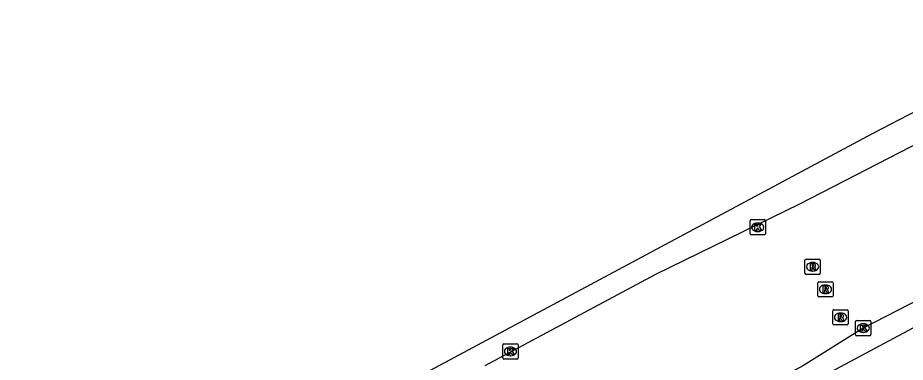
# Model space of a CAD drawing. Extents: x 158797 to 159887, y 384318 to 385255.
# Drawn here: x 159694.3 to 159752.3, y 384468.2 to 384490.8 of the extents above; entities that cross this region are included whole.
import ezdxf

# ---------------------------------------------------------------- set-up
doc = ezdxf.new("R2010")
doc.units = 0
for name, color, linetype in [('IMGEO_Kolk', 7, 'Continuous'), ('IMGEO_Rijbaan_lokaal_open', 7, 'Continuous'), ('IMGEO_Rijbaan_regionaal_gesloten', 7, 'Continuous'), ('IMGEO_Rioolput', 7, 'Continuous'), ('IMGEO_Voetpad_open', 7, 'Continuous')]:
    doc.layers.add(name, color=color, linetype=linetype)

msp = doc.modelspace()

# ---------------------------------------------------------------- linework, layer by layer
at = {"layer": 'IMGEO_Kolk'}
for p, q in [((159742.176, 384476.639), (159742.176, 384477.491)), ((159742.251, 384477.565), (159743.103, 384477.565)), ((159742.664, 384477.345), (159742.689, 384477.345)), ((159743.177, 384477.491), (159743.177, 384476.639)), ((159743.103, 384476.565), (159742.251, 384476.565)), ((159742.687, 384476.785), (159742.662, 384476.785)), ((159749.085, 384470.043), (159749.085, 384470.895)), ((159749.16, 384470.969), (159750.012, 384470.969)), ((159749.573, 384470.749), (159749.598, 384470.749)), ((159750.086, 384470.895), (159750.086, 384470.043)), ((159749.596, 384470.189), (159749.571, 384470.189)), ((159750.012, 384469.969), (159749.16, 384469.969)), ((159725.998, 384468.513), (159725.998, 384469.365)), ((159726.073, 384469.439), (159726.925, 384469.439)), ((159726.486, 384469.219), (159726.511, 384469.219)), ((159726.999, 384469.365), (159726.999, 384468.513)), ((159726.925, 384468.439), (159726.073, 384468.439)), ((159726.509, 384468.659), (159726.484, 384468.659))]:
    msp.add_line(p, q, dxfattribs=at)
for points in [[(159742.176, 384476.639), (159742.176, 384477.491)], [(159742.251, 384477.565), (159743.103, 384477.565)], [(159742.497, 384477.265), (159742.62, 384477.265), (159742.62, 384477.114), (159742.75, 384477.265), (159742.914, 384477.265), (159742.768, 384477.114), (159742.921, 384476.865), (159742.769, 384476.865), (159742.684, 384477.029), (159742.62, 384476.962), (159742.62, 384476.865), (159742.497, 384476.865), (159742.497, 384477.265)], [(159743.177, 384477.491), (159743.177, 384476.639)], [(159743.103, 384476.565), (159742.251, 384476.565)], [(159749.085, 384470.043), (159749.085, 384470.895)], [(159749.16, 384470.969), (159750.012, 384470.969)], [(159750.086, 384470.895), (159750.086, 384470.043)], [(159749.406, 384470.669), (159749.529, 384470.669), (159749.529, 384470.518), (159749.659, 384470.669), (159749.823, 384470.669), (159749.677, 384470.518), (159749.83, 384470.269), (159749.678, 384470.269), (159749.593, 384470.433), (159749.529, 384470.366), (159749.529, 384470.269), (159749.406, 384470.269), (159749.406, 384470.669)], [(159750.012, 384469.969), (159749.16, 384469.969)], [(159725.998, 384468.513), (159725.998, 384469.365)], [(159726.073, 384469.439), (159726.925, 384469.439)], [(159726.319, 384469.139), (159726.442, 384469.139), (159726.442, 384468.988), (159726.572, 384469.139), (159726.736, 384469.139), (159726.59, 384468.988), (159726.743, 384468.739), (159726.591, 384468.739), (159726.506, 384468.903), (159726.442, 384468.836), (159726.442, 384468.739), (159726.319, 384468.739), (159726.319, 384469.139)], [(159726.999, 384469.365), (159726.999, 384468.513)], [(159726.925, 384468.439), (159726.073, 384468.439)]]:
    msp.add_lwpolyline(points, dxfattribs=at)
for centre, start, end in [((159742.253, 384477.489), 91.55205, 178.44795), ((159742.253, 384477.489), 91.55205, 178.44795), ((159743.101, 384477.489), 1.55205, 88.44795), ((159743.101, 384477.489), 1.55205, 88.44795), ((159742.253, 384476.641), 181.55205, 268.44795), ((159742.253, 384476.641), 181.55205, 268.44795), ((159743.101, 384476.641), 271.55205, 358.44795), ((159743.101, 384476.641), 271.55205, 358.44795), ((159749.162, 384470.893), 91.55205, 178.44795), ((159749.162, 384470.893), 91.55205, 178.44795), ((159750.01, 384470.893), 1.55205, 88.44795), ((159750.01, 384470.893), 1.55205, 88.44795), ((159749.162, 384470.045), 181.55205, 268.44795), ((159749.162, 384470.045), 181.55205, 268.44795), ((159750.01, 384470.045), 271.55205, 358.44795), ((159750.01, 384470.045), 271.55205, 358.44795), ((159726.075, 384469.363), 91.55205, 178.44795), ((159726.075, 384469.363), 91.55205, 178.44795), ((159726.923, 384469.363), 1.55205, 88.44795), ((159726.923, 384469.363), 1.55205, 88.44795), ((159726.075, 384468.515), 181.55205, 268.44795), ((159726.075, 384468.515), 181.55205, 268.44795), ((159726.923, 384468.515), 271.55205, 358.44795), ((159726.923, 384468.515), 271.55205, 358.44795)]:
    msp.add_arc(centre, 0.0765, start, end, dxfattribs=at)
for centre, major_axis, ratio, start_param, end_param in [((159742.663, 384477.065), (-0.387, 0.002), 0.722429, 4.712389, 7.853982), ((159742.688, 384477.065), (-0.39, 0.002), 0.717154, 1.570796, 4.712389), ((159749.572, 384470.469), (-0.387, 0.002), 0.722429, 4.712389, 7.853982), ((159749.597, 384470.469), (-0.39, 0.002), 0.717154, 1.570796, 4.712389), ((159726.485, 384468.939), (-0.387, 0.002), 0.722429, 4.712389, 7.853982), ((159726.51, 384468.939), (-0.39, 0.002), 0.717154, 1.570796, 4.712389)]:
    msp.add_ellipse(centre, major_axis=major_axis, ratio=ratio, start_param=start_param, end_param=end_param, dxfattribs=at)
at = {"layer": 'IMGEO_Rijbaan_lokaal_open'}
for points in [[(159724.847, 384468.026), (159736.001, 384473.986), (159745.431, 384478.608), (159758.571, 384485.362), (159771.981, 384492.158), (159785.115, 384499.16), (159791.261, 384502.384), (159795.572, 384504.522), (159799.438, 384506.911), (159802.823, 384509.32), (159808.519, 384513.904)], [(159791.315, 384492.396), (159788.361, 384490.685), (159775.078, 384483.69), (159765.346, 384478.51), (159757.48, 384474.514), (159754.077, 384472.77), (159749.586, 384470.469), (159745.681, 384468.011), (159727.365, 384458.208)]]:
    msp.add_lwpolyline(points, dxfattribs=at)
at = {"layer": 'IMGEO_Rijbaan_regionaal_gesloten'}
msp.add_lwpolyline([(159705.803, 384445.325), (159716.504, 384450.978), (159733.285, 384460.047), (159749.424, 384468.651), (159754.694, 384471.459), (159764.608, 384476.743), (159777.22, 384483.435), (159788.54, 384489.306), (159793.362, 384491.577), (159808.958, 384499.603), (159809.27, 384499.765), (159809.722, 384500), (159843.008, 384517.383)], dxfattribs=at)
at = {"layer": 'IMGEO_Rioolput'}
for p, q in [((159745.772, 384474.056), (159745.772, 384474.908)), ((159745.847, 384474.982), (159746.699, 384474.982)), ((159746.773, 384474.908), (159746.773, 384474.056)), ((159746.283, 384474.202), (159746.258, 384474.202)), ((159746.26, 384474.762), (159746.285, 384474.762)), ((159746.699, 384473.982), (159745.847, 384473.982)), ((159746.612, 384472.579), (159746.612, 384473.431)), ((159746.687, 384473.505), (159747.539, 384473.505)), ((159747.1, 384473.285), (159747.125, 384473.285)), ((159747.613, 384473.431), (159747.613, 384472.579)), ((159747.539, 384472.505), (159746.687, 384472.505)), ((159747.123, 384472.725), (159747.098, 384472.725)), ((159747.599, 384470.747), (159747.599, 384471.599)), ((159747.674, 384471.673), (159748.526, 384471.673)), ((159748.087, 384471.453), (159748.112, 384471.453)), ((159748.6, 384471.599), (159748.6, 384470.747)), ((159748.11, 384470.893), (159748.085, 384470.893)), ((159748.526, 384470.673), (159747.674, 384470.673))]:
    msp.add_line(p, q, dxfattribs=at)
for points in [[(159745.772, 384474.056), (159745.772, 384474.908)], [(159745.847, 384474.982), (159746.699, 384474.982)], [(159746.773, 384474.908), (159746.773, 384474.056)], [(159746.361, 384474.68), (159746.109, 384474.682), (159746.109, 384474.282)], [(159746.109, 384474.282), (159746.233, 384474.282), (159746.233, 384474.444), (159746.244, 384474.444)], [(159746.287, 384474.601), (159746.233, 384474.601), (159746.233, 384474.52)], [(159746.233, 384474.52), (159746.285, 384474.52)], [(159746.291, 384474.415), (159746.362, 384474.282), (159746.502, 384474.282), (159746.437, 384474.408)], [(159746.699, 384473.982), (159745.847, 384473.982)], [(159746.612, 384472.579), (159746.612, 384473.431)], [(159746.687, 384473.505), (159747.539, 384473.505)], [(159747.201, 384473.203), (159746.949, 384473.205), (159746.949, 384472.805)], [(159747.127, 384473.124), (159747.073, 384473.124), (159747.073, 384473.043)], [(159747.073, 384473.043), (159747.125, 384473.043)], [(159747.613, 384473.431), (159747.613, 384472.579)], [(159747.539, 384472.505), (159746.687, 384472.505)], [(159746.949, 384472.805), (159747.073, 384472.805), (159747.073, 384472.967), (159747.084, 384472.967)], [(159747.131, 384472.938), (159747.202, 384472.805), (159747.342, 384472.805), (159747.277, 384472.931)], [(159747.599, 384470.747), (159747.599, 384471.599)], [(159747.674, 384471.673), (159748.526, 384471.673)], [(159748.188, 384471.371), (159747.936, 384471.373), (159747.936, 384470.973)], [(159748.114, 384471.292), (159748.06, 384471.292), (159748.06, 384471.211)], [(159748.6, 384471.599), (159748.6, 384470.747)], [(159747.936, 384470.973), (159748.06, 384470.973), (159748.06, 384471.135), (159748.071, 384471.135)], [(159748.06, 384471.211), (159748.112, 384471.211)], [(159748.118, 384471.106), (159748.189, 384470.973), (159748.329, 384470.973), (159748.264, 384471.099)], [(159748.526, 384470.673), (159747.674, 384470.673)]]:
    msp.add_lwpolyline(points, dxfattribs=at)
for centre, radius, start, end in [((159745.849, 384474.906), 0.0765, 91.55205, 178.44795), ((159745.849, 384474.906), 0.0765, 91.55205, 178.44795), ((159746.697, 384474.906), 0.0765, 1.55205, 88.44795), ((159746.697, 384474.906), 0.0765, 1.55205, 88.44795), ((159746.243, 384474.391), 0.0533, 26.02933, 88.69889), ((159746.269, 384474.709), 0.19, 274.7715, 282.96867), ((159746.293, 384474.505), 0.0964, 77.00612, 93.18647), ((159746.307, 384474.562), 0.0378, 276.66336, 79.67722), ((159746.36, 384474.57), 0.109, 350.36119, 89.41601), ((159746.358, 384474.57), 0.112, 277.58423, 350.98172), ((159746.342, 384474.355), 0.108, 29.51342, 73.79051), ((159745.849, 384474.058), 0.0765, 181.55205, 268.44795), ((159745.849, 384474.058), 0.0765, 181.55205, 268.44795), ((159746.697, 384474.058), 0.0765, 271.55205, 358.44795), ((159746.697, 384474.058), 0.0765, 271.55205, 358.44795), ((159746.689, 384473.429), 0.0765, 91.55205, 178.44795), ((159746.689, 384473.429), 0.0765, 91.55205, 178.44795), ((159747.109, 384473.232), 0.19, 274.7715, 282.96867), ((159747.133, 384473.028), 0.0964, 77.00612, 93.18647), ((159747.147, 384473.085), 0.0378, 276.66336, 79.67722), ((159747.2, 384473.093), 0.109, 350.36119, 89.41601), ((159747.198, 384473.093), 0.112, 277.58423, 350.98172), ((159747.537, 384473.429), 0.0765, 1.55205, 88.44795), ((159747.537, 384473.429), 0.0765, 1.55205, 88.44795), ((159746.689, 384472.581), 0.0765, 181.55205, 268.44795), ((159746.689, 384472.581), 0.0765, 181.55205, 268.44795), ((159747.083, 384472.914), 0.0533, 26.02933, 88.69889), ((159747.182, 384472.878), 0.108, 29.51342, 73.79051), ((159747.537, 384472.581), 0.0765, 271.55205, 358.44795), ((159747.537, 384472.581), 0.0765, 271.55205, 358.44795), ((159747.676, 384471.597), 0.0765, 91.55205, 178.44795), ((159747.676, 384471.597), 0.0765, 91.55205, 178.44795), ((159748.12, 384471.196), 0.0964, 77.00612, 93.18647), ((159748.134, 384471.253), 0.0378, 276.66336, 79.67722), ((159748.187, 384471.261), 0.109, 350.36119, 89.41601), ((159748.524, 384471.597), 0.0765, 1.55205, 88.44795), ((159748.524, 384471.597), 0.0765, 1.55205, 88.44795), ((159747.676, 384470.749), 0.0765, 181.55205, 268.44795), ((159747.676, 384470.749), 0.0765, 181.55205, 268.44795), ((159748.07, 384471.082), 0.0533, 26.02933, 88.69889), ((159748.096, 384471.4), 0.19, 274.7715, 282.96867), ((159748.185, 384471.261), 0.112, 277.58423, 350.98172), ((159748.169, 384471.046), 0.108, 29.51342, 73.79051), ((159748.524, 384470.749), 0.0765, 271.55205, 358.44795), ((159748.524, 384470.749), 0.0765, 271.55205, 358.44795)]:
    msp.add_arc(centre, radius, start, end, dxfattribs=at)
for centre, major_axis, ratio, start_param, end_param in [((159746.259, 384474.482), (-0.387, 0.002), 0.722429, 4.712389, 7.853982), ((159746.284, 384474.482), (-0.39, 0.002), 0.717154, 1.570796, 4.712389), ((159747.099, 384473.005), (-0.387, 0.002), 0.722429, 4.712389, 7.853982), ((159747.124, 384473.005), (-0.39, 0.002), 0.717154, 1.570796, 4.712389), ((159748.086, 384471.173), (-0.387, 0.002), 0.722429, 4.712389, 7.853982), ((159748.111, 384471.173), (-0.39, 0.002), 0.717154, 1.570796, 4.712389)]:
    msp.add_ellipse(centre, major_axis=major_axis, ratio=ratio, start_param=start_param, end_param=end_param, dxfattribs=at)
at = {"layer": 'IMGEO_Voetpad_open'}
msp.add_lwpolyline([(159692.795, 384452.819), (159696.009, 384454.544), (159703.247, 384458.435), (159703.423, 384458.152), (159750.188, 384483.207), (159760.795, 384488.697), (159782.828, 384500.112), (159795.214, 384506.594)], dxfattribs=at)

doc.saveas('drawing.dxf')
